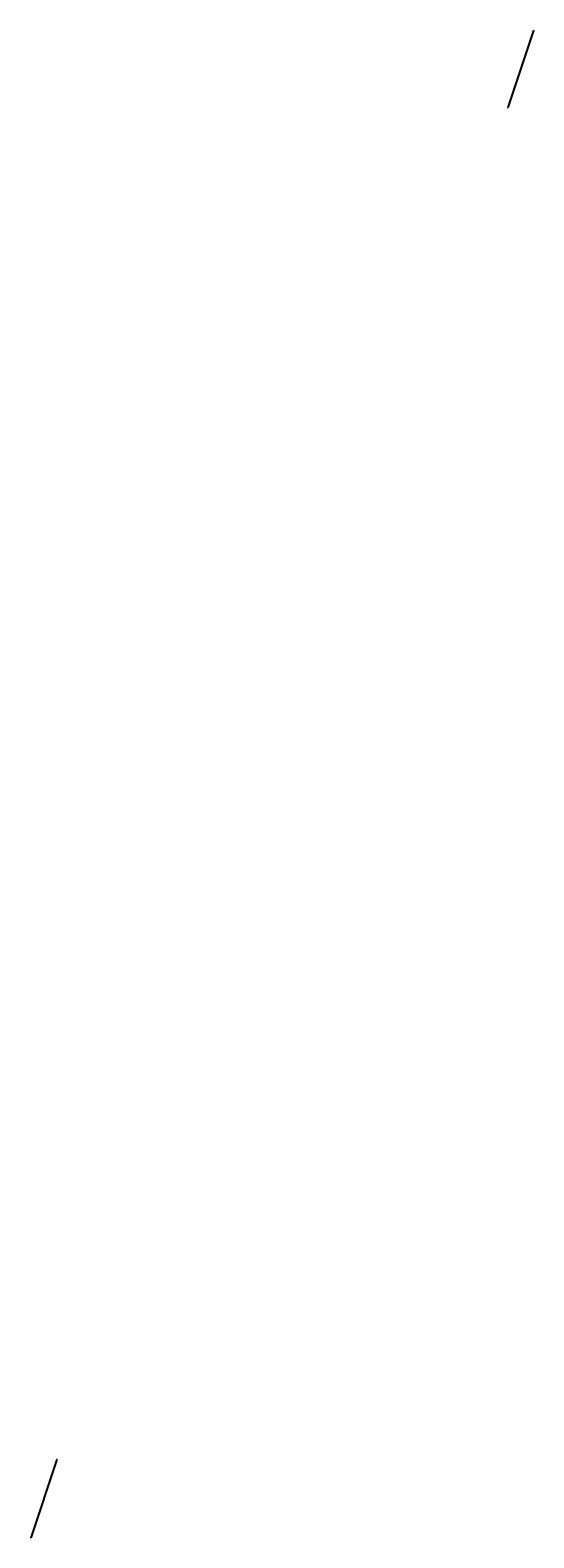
# Model space of a CAD drawing. Extents: x -27255 to 1448651, y 31034 to 8081248.
# Tile 579 of 580: x 1268800 to 1272193, y 3648755 to 3658922. Entities that reach past the tile are written whole.
import ezdxf

# ---------------------------------------------------------------- set-up
doc = ezdxf.new("R2010")
doc.units = 0
doc.header["$PDMODE"] = 32
doc.header["$PDSIZE"] = 0.2
doc.layers.get('0').update_dxf_attribs({"linetype": 'CONTINUOUS'})
doc.layers.get('Defpoints').update_dxf_attribs({"linetype": 'CONTINUOUS'})
doc.layers.add('0.09标注线', color=3, linetype='CONTINUOUS', lineweight=9)
doc.styles.add('-仿宋_GB2312', font='FangSong_GB2312.ttf')
doc.dimstyles.new('副本 (2) (2) STANDARD', dxfattribs={"dimtxt": 2, "dimasz": 1, "dimexe": 1.25, "dimexo": 1.5, "dimgap": 0.8, "dimtad": 1, "dimdec": 1, "dimzin": 0, "dimdsep": 46, "dimtxsty": '-仿宋_GB2312', "dimblk": 'ARCHTICK', "dimcen": 0.09, "dimadec": 0, "dimazin": 0, "dimtfac": 1, "dimtdec": 1, "dimtix": 1, "dimtmove": 2, "dimatfit": 3, "dimfxl": 1.7, "dimfxlon": 1, "dimtolj": 1, "dimtzin": 0, "dimarcsym": 0})

# ---------------------------------------------------------------- blocks, each defined once
blk = doc.blocks.new('_ARCHTICK')
at = {"color": 0, "linetype": 'ByBlock', "const_width": 0.15}
blk.add_lwpolyline([(-0.5, -0.5), (0.5, 0.5)], dxfattribs=at)
blk = doc.blocks.new('*D224')
at = {"layer": '0.09标注线', "color": 0, "lineweight": -2}
for p, q in [((1272192, 3658921), (1272018, 3658400)), ((1272191, 3658922), (1272193, 3658921)), ((1272016, 3658400), (1272019, 3658399))]:
    blk.add_line(p, q, dxfattribs=at)
at = {"layer": 'Defpoints', "color": 0, "lineweight": 13}
for p in [(1272189, 3658922), (1272015, 3658401), (1272018, 3658400)]:
    blk.add_point(p, dxfattribs=at)
at = {"layer": '0.09标注线', "color": 0, "lineweight": -2}
for p, rotation in [((1272192, 3658921), 71.52199386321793), ((1272018, 3658400), 251.5219938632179)]:
    blk.add_blockref('_ARCHTICK', p, dxfattribs=dict(at, rotation=rotation))
at = {"layer": '0.09标注线', "color": 0, "insert": (1272103, 3658661), "char_height": 2, "attachment_point": 5, "rotation": 71.522, "style": '-仿宋_GB2312'}
blk.add_mtext('\\A1;40', dxfattribs=at)
blk = doc.blocks.new('*D225')
at = {"layer": '0.09标注线', "color": 0, "lineweight": -2}
for p, q in [((1268980, 3649283), (1268803, 3648755)), ((1268978, 3649284), (1268981, 3649283)), ((1268801, 3648756), (1268804, 3648755))]:
    blk.add_line(p, q, dxfattribs=at)
at = {"layer": 'Defpoints', "color": 0, "lineweight": 13}
for p in [(1268976, 3649284), (1268800, 3648756), (1268803, 3648755)]:
    blk.add_point(p, dxfattribs=at)
at = {"layer": '0.09标注线', "color": 0, "lineweight": -2}
for p, rotation in [((1268980, 3649283), 71.52199386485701), ((1268803, 3648755), 251.521993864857)]:
    blk.add_blockref('_ARCHTICK', p, dxfattribs=dict(at, rotation=rotation))
at = {"layer": '0.09标注线', "color": 0, "insert": (1268890, 3649020), "char_height": 2, "attachment_point": 5, "rotation": 71.522, "style": '-仿宋_GB2312'}
blk.add_mtext('\\A1;40', dxfattribs=at)

msp = doc.modelspace()

# ---------------------------------------------------------------- dimensions: what is measured, and where the dimension line sits
at = {"layer": '0.09标注线'}
for p1, p2, picture, middle in [((1272188.81654, 3658922.47439), (1272014.51421, 3658400.87433), '*D224', (1272103.3476, 3658661.11221)), ((1268976.13862, 3649284.44063), (1268799.66176, 3648756.33328), '*D225', (1268889.58242, 3649019.8248))]:
    dim = msp.add_aligned_dim(p1=p1, p2=p2, distance=3.57367, text='40', dimstyle='副本 (2) (2) STANDARD', dxfattribs=at)
    dim.commit()
    dim.dimension.update_dxf_attribs({"geometry": picture, "text_midpoint": middle})

doc.saveas('drawing.dxf')
